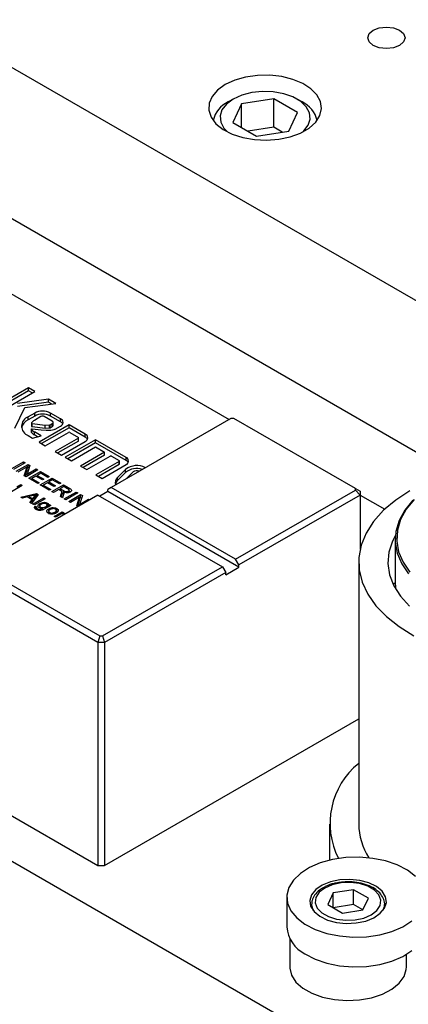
# Model space of a CAD drawing. Header units: inches. Extents: x 1880 to 2363, y -453 to -54.
# Tile 392 of 656: x 2070.3 to 2072.39, y -272.61 to -267.29. Entities that reach past the tile are written whole.
import ezdxf

# ---------------------------------------------------------------- set-up
doc = ezdxf.new("R2010")
doc.units = ezdxf.units.IN
doc.header["$LTSCALE"] = 0.5
doc.header["$MEASUREMENT"] = 0
for name, color, linetype in [('DIE-M-S', 8, 'Continuous'), ('DIE-M-S3', 8, 'Continuous'), ('DSS-M-S', 53, 'Continuous'), ('SVD-M-S', 8, 'Continuous')]:
    doc.layers.add(name, color=color, linetype=linetype)

msp = doc.modelspace()

# ---------------------------------------------------------------- linework, layer by layer
at = {"layer": 'DIE-M-S', "linetype": 'Continuous', "lineweight": 25}
for p, q in [((2067.86449, -266.17201), (2075.01687, -270.30099)), ((2067.86449, -266.98855), (2072.63336, -269.74156)), ((2072.17633, -267.39254), (2072.18398, -267.37033)), ((2072.18398, -267.37033), (2072.20577, -267.35151)), ((2072.20577, -267.35151), (2072.23837, -267.33893)), ((2072.23837, -267.33893), (2072.27683, -267.33452)), ((2072.27683, -267.33452), (2072.31529, -267.33893)), ((2072.31529, -267.33893), (2072.3479, -267.35151)), ((2072.3479, -267.35151), (2072.36968, -267.37033)), ((2072.36968, -267.37033), (2072.37733, -267.39254)), ((2072.18398, -267.41474), (2072.17633, -267.39254)), ((2072.20577, -267.43356), (2072.18398, -267.41474)), ((2072.36968, -267.41474), (2072.3479, -267.43356)), ((2072.37733, -267.39254), (2072.36968, -267.41474)), ((2072.23837, -267.44614), (2072.20577, -267.43356)), ((2072.27683, -267.45055), (2072.23837, -267.44614)), ((2072.31529, -267.44614), (2072.27683, -267.45055)), ((2072.3479, -267.43356), (2072.31529, -267.44614)), ((2071.45877, -267.62201), (2071.40745, -267.64583)), ((2071.51775, -267.60512), (2071.45877, -267.62201)), ((2071.58165, -267.59595), (2071.51775, -267.60512)), ((2071.64747, -267.59492), (2071.58165, -267.59595)), ((2071.71214, -267.60208), (2071.64747, -267.59492)), ((2071.77262, -267.6171), (2071.71214, -267.60208)), ((2071.8261, -267.63928), (2071.77262, -267.6171)), ((2071.36619, -267.67545), (2071.33694, -267.70951)), ((2071.40745, -267.64583), (2071.36619, -267.67545)), ((2071.87007, -267.66757), (2071.8261, -267.63928)), ((2071.90248, -267.70066), (2071.87007, -267.66757)), ((2071.33694, -267.70951), (2071.32105, -267.74639)), ((2071.9218, -267.737), (2071.90248, -267.70066)), ((2071.92715, -267.77488), (2071.9218, -267.737)), ((2071.32105, -267.74639), (2071.31926, -267.78439)), ((2071.31926, -267.78439), (2071.33167, -267.82172)), ((2071.91826, -267.81255), (2071.92715, -267.77488)), ((2071.33167, -267.82172), (2071.35769, -267.85664)), ((2071.86009, -267.88025), (2071.89555, -267.84823)), ((2071.89555, -267.84823), (2071.91826, -267.81255)), ((2071.35769, -267.85664), (2071.3961, -267.88751)), ((2071.3961, -267.88751), (2071.44512, -267.91289)), ((2071.81353, -267.90713), (2071.86009, -267.88025)), ((2071.44512, -267.91289), (2071.50243, -267.9316)), ((2071.50243, -267.9316), (2071.56538, -267.94276)), ((2071.56538, -267.94276), (2071.63101, -267.94584)), ((2071.63101, -267.94584), (2071.69625, -267.94071)), ((2071.69625, -267.94071), (2071.75805, -267.9276)), ((2071.75805, -267.9276), (2071.81353, -267.90713))]:
    msp.add_line(p, q, dxfattribs=at)
at = {"layer": 'DIE-M-S3', "linetype": 'Continuous', "lineweight": 25}
for p, q in [((2067.86449, -266.98855), (2072.63336, -269.74156)), ((2068.84737, -267.96422), (2071.42813, -269.45407)), ((2072.13541, -269.86237), (2072.26763, -269.9387))]:
    msp.add_line(p, q, dxfattribs=at)
at = {"layer": 'DSS-M-S', "linetype": 'Continuous', "lineweight": 25}
for p, q in [((2064.23349, -268.36222), (2073.07233, -273.46477)), ((2070.34683, -269.28346), (2070.1213, -269.41365)), ((2070.38047, -269.30288), (2070.34683, -269.28346)), ((2070.34683, -269.29979), (2070.34683, -269.28346)), ((2070.34683, -269.29979), (2070.13545, -269.42182)), ((2070.15494, -269.43307), (2070.38047, -269.30288)), ((2070.36632, -269.31104), (2070.34683, -269.29979)), ((2070.27253, -269.50095), (2070.32597, -269.39003)), ((2070.45334, -269.34494), (2070.28772, -269.36693)), ((2070.45334, -269.36128), (2070.28772, -269.38326)), ((2070.32597, -269.39003), (2070.49302, -269.36786)), ((2070.49302, -269.36786), (2070.45334, -269.34494)), ((2070.45334, -269.36128), (2070.45334, -269.34494)), ((2070.47002, -269.37091), (2070.45334, -269.36128)), ((2070.37961, -269.41916), (2070.34429, -269.43955)), ((2070.37961, -269.43549), (2070.34429, -269.45588)), ((2070.34429, -269.45588), (2070.34429, -269.43955)), ((2070.41325, -269.43857), (2070.37793, -269.45897)), ((2070.37961, -269.43549), (2070.37961, -269.41916)), ((2070.4746, -269.46339), (2070.43162, -269.43857)), ((2070.51932, -269.45036), (2070.46526, -269.41916)), ((2070.46526, -269.43549), (2070.46526, -269.41916)), ((2070.51932, -269.46669), (2070.46526, -269.43549)), ((2070.36187, -269.47272), (2070.36178, -269.47336)), ((2070.36178, -269.47328), (2070.36178, -269.48961)), ((2070.36178, -269.47336), (2070.36193, -269.474)), ((2070.36221, -269.47211), (2070.36187, -269.47272)), ((2070.36193, -269.474), (2070.36233, -269.4746)), ((2070.36233, -269.4746), (2070.36295, -269.47513)), ((2070.36295, -269.47513), (2070.36376, -269.47558)), ((2070.36376, -269.47558), (2070.36472, -269.4759)), ((2070.36472, -269.4759), (2070.36578, -269.4761)), ((2070.36578, -269.4761), (2070.43572, -269.48405)), ((2070.36578, -269.49243), (2070.36578, -269.4761)), ((2070.36578, -269.49243), (2070.43572, -269.50038)), ((2070.56493, -269.48289), (2070.40309, -269.57632)), ((2070.43572, -269.50038), (2070.43572, -269.48405)), ((2070.43686, -269.4841), (2070.46014, -269.48362)), ((2070.43686, -269.50043), (2070.43686, -269.4841)), ((2070.46014, -269.49995), (2070.46014, -269.48362)), ((2070.46348, -269.48279), (2070.4746, -269.47636)), ((2070.46348, -269.49912), (2070.46348, -269.48279)), ((2070.46348, -269.49912), (2070.4746, -269.49269)), ((2070.4746, -269.49269), (2070.4746, -269.47636)), ((2070.47926, -269.48621), (2070.47926, -269.46988)), ((2070.49106, -269.5057), (2070.51932, -269.48939)), ((2070.51932, -269.46669), (2070.51932, -269.45036)), ((2070.65258, -269.53349), (2070.56493, -269.48289)), ((2070.56493, -269.49922), (2070.56493, -269.48289)), ((2071.43866, -269.44799), (2070.79191, -269.82135)), ((2071.45331, -269.44799), (2071.43866, -269.44799)), ((2072.11041, -269.82733), (2071.45331, -269.44799)), ((2070.34429, -269.541), (2070.36737, -269.55433)), ((2070.36162, -269.50707), (2070.36162, -269.5234)), ((2070.36169, -269.52386), (2070.36162, -269.5234)), ((2070.36164, -269.50681), (2070.36191, -269.5061)), ((2070.36169, -269.50753), (2070.36164, -269.50681)), ((2070.36205, -269.50823), (2070.36169, -269.50753)), ((2070.36205, -269.52456), (2070.36169, -269.52386)), ((2070.36191, -269.5061), (2070.36248, -269.50545)), ((2070.36205, -269.52456), (2070.36205, -269.50823)), ((2070.36248, -269.50545), (2070.36332, -269.50491)), ((2070.36332, -269.50491), (2070.36436, -269.5045)), ((2070.36436, -269.5045), (2070.36555, -269.50426)), ((2070.36555, -269.50426), (2070.3668, -269.5042)), ((2070.3668, -269.5042), (2070.41456, -269.50963)), ((2070.36737, -269.55433), (2070.41404, -269.54243)), ((2070.41404, -269.54243), (2070.37793, -269.52158)), ((2070.37793, -269.53791), (2070.37793, -269.52158)), ((2070.39442, -269.54743), (2070.37793, -269.53791)), ((2070.41456, -269.50963), (2070.44122, -269.51149)), ((2070.56493, -269.49922), (2070.41724, -269.58449)), ((2070.43673, -269.59574), (2070.56142, -269.52376)), ((2070.43686, -269.50043), (2070.46014, -269.49995)), ((2070.44122, -269.51149), (2070.46612, -269.51098)), ((2070.46612, -269.51098), (2070.48414, -269.50804)), ((2070.65258, -269.54982), (2070.56493, -269.49922)), ((2070.56844, -269.52376), (2070.61543, -269.55089)), ((2070.65258, -269.54982), (2070.65258, -269.53349)), ((2070.40309, -269.57632), (2070.43673, -269.59574)), ((2070.61543, -269.55494), (2070.49074, -269.62692)), ((2070.61543, -269.57127), (2070.50489, -269.63509)), ((2070.52438, -269.64634), (2070.65258, -269.57233)), ((2070.7074, -269.56376), (2070.54437, -269.65788)), ((2070.7074, -269.58009), (2070.55851, -269.66604)), ((2070.57801, -269.6773), (2070.7074, -269.6026)), ((2070.61543, -269.57127), (2070.61543, -269.55494)), ((2070.61689, -269.56924), (2070.61689, -269.55291)), ((2070.8724, -269.65901), (2070.7074, -269.56376)), ((2070.7074, -269.58009), (2070.7074, -269.56376)), ((2070.8724, -269.67534), (2070.7074, -269.58009)), ((2070.7074, -269.6026), (2070.75626, -269.63081)), ((2070.49074, -269.62692), (2070.52438, -269.64634)), ((2070.54437, -269.65788), (2070.57801, -269.6773)), ((2070.75626, -269.63081), (2070.62687, -269.7055)), ((2070.75626, -269.64714), (2070.64101, -269.71367)), ((2070.6605, -269.72492), (2070.78639, -269.65225)), ((2070.75626, -269.64714), (2070.75626, -269.63081)), ((2070.79341, -269.65225), (2070.83525, -269.67641)), ((2070.25623, -269.71914), (2070.31987, -269.6824)), ((2070.32884, -269.68758), (2070.2652, -269.72432)), ((2070.2807, -269.73327), (2070.34434, -269.69653)), ((2070.33835, -269.71035), (2070.28968, -269.73845)), ((2070.31987, -269.6824), (2070.32884, -269.68758)), ((2070.31987, -269.69276), (2070.31987, -269.6824)), ((2070.32337, -269.7579), (2070.33835, -269.71035)), ((2070.33835, -269.72668), (2070.33835, -269.71035)), ((2070.35389, -269.70204), (2070.33893, -269.74958)), ((2070.34434, -269.69653), (2070.35389, -269.70204)), ((2070.34434, -269.71286), (2070.34434, -269.69653)), ((2070.62687, -269.7055), (2070.6605, -269.72492)), ((2070.83525, -269.68046), (2070.70937, -269.75313)), ((2070.83525, -269.69679), (2070.72351, -269.7613)), ((2070.743, -269.77255), (2070.8724, -269.69785)), ((2070.83525, -269.69679), (2070.83525, -269.68046)), ((2070.8367, -269.69476), (2070.8367, -269.67843)), ((2070.8724, -269.67534), (2070.8724, -269.65901)), ((2070.33292, -269.76341), (2070.32337, -269.7579)), ((2070.32773, -269.76041), (2070.33835, -269.72668)), ((2070.39656, -269.72667), (2070.33292, -269.76341)), ((2070.33835, -269.71632), (2070.34434, -269.71286)), ((2070.33893, -269.74958), (2070.38759, -269.72149)), ((2070.33893, -269.75994), (2070.33893, -269.74958)), ((2070.34434, -269.71286), (2070.34954, -269.71586)), ((2070.34761, -269.77189), (2070.41125, -269.73515)), ((2070.38595, -269.76011), (2070.36393, -269.77283)), ((2070.42185, -269.78084), (2070.38595, -269.76011)), ((2070.38759, -269.72149), (2070.39656, -269.72667)), ((2070.38759, -269.73185), (2070.38759, -269.72149)), ((2070.39112, -269.7631), (2070.3933, -269.76184)), ((2070.41288, -269.74457), (2070.3933, -269.75587)), ((2070.3933, -269.75587), (2070.4292, -269.7766)), ((2070.3933, -269.76435), (2070.3933, -269.75587)), ((2070.41125, -269.73515), (2070.45857, -269.76247)), ((2070.41125, -269.74551), (2070.41125, -269.73515)), ((2070.45123, -269.76671), (2070.41288, -269.74457)), ((2070.45857, -269.76247), (2070.45123, -269.76671)), ((2070.70937, -269.75313), (2070.743, -269.77255)), ((2070.87013, -269.72351), (2070.82563, -269.76801)), ((2070.87013, -269.73984), (2070.82563, -269.78434)), ((2070.87013, -269.73984), (2070.87013, -269.72351)), ((2070.91133, -269.73725), (2070.87545, -269.77312)), ((2070.31286, -269.81028), (2070.25394, -269.8443)), ((2070.28354, -269.81849), (2070.30531, -269.80592)), ((2070.30531, -269.80592), (2070.31286, -269.81028)), ((2070.30531, -269.81464), (2070.30531, -269.80592)), ((2070.39656, -269.80015), (2070.34761, -269.77189)), ((2070.36175, -269.78005), (2070.36393, -269.7788)), ((2070.36393, -269.77283), (2070.4039, -269.79591)), ((2070.36393, -269.78131), (2070.36393, -269.77283)), ((2070.4039, -269.79591), (2070.39656, -269.80015)), ((2070.40962, -269.80768), (2070.47325, -269.77095)), ((2070.45857, -269.83595), (2070.40962, -269.80768)), ((2070.4292, -269.7766), (2070.42185, -269.78084)), ((2070.42376, -269.81585), (2070.42593, -269.8146)), ((2070.44796, -269.79591), (2070.42593, -269.80863)), ((2070.42593, -269.80863), (2070.46591, -269.83171)), ((2070.42593, -269.8171), (2070.42593, -269.80863)), ((2070.48386, -269.81663), (2070.44796, -269.79591)), ((2070.45313, -269.79889), (2070.45531, -269.79764)), ((2070.47489, -269.78037), (2070.45531, -269.79167)), ((2070.45531, -269.79167), (2070.4912, -269.81239)), ((2070.45531, -269.80015), (2070.45531, -269.79167)), ((2070.47162, -269.84348), (2070.53526, -269.80674)), ((2070.47325, -269.77095), (2070.52058, -269.79826)), ((2070.47325, -269.78131), (2070.47325, -269.77095)), ((2070.51323, -269.8025), (2070.47489, -269.78037)), ((2070.4912, -269.81239), (2070.48386, -269.81663)), ((2070.52058, -269.79826), (2070.51323, -269.8025)), ((2070.53689, -269.81616), (2070.5165, -269.82794)), ((2070.53526, -269.80674), (2070.56441, -269.82357)), ((2070.53526, -269.8171), (2070.53526, -269.80674)), ((2070.55741, -269.828), (2070.53689, -269.81616)), ((2070.82563, -269.78434), (2070.82563, -269.76801)), ((2070.7212, -269.86217), (2070.07445, -270.23553)), ((2070.30552, -269.87408), (2070.38869, -269.85406)), ((2070.37169, -269.86447), (2070.34888, -269.87032)), ((2070.34888, -269.87817), (2070.34888, -269.87032)), ((2070.34888, -269.87032), (2070.36978, -269.88239)), ((2070.39795, -269.8594), (2070.36327, -269.90741)), ((2070.36978, -269.88239), (2070.3792, -269.87013)), ((2070.3792, -269.88535), (2070.3792, -269.87013)), ((2070.38652, -269.87522), (2070.38652, -269.86065)), ((2070.38652, -269.87091), (2070.38869, -269.87039)), ((2070.38869, -269.85406), (2070.39795, -269.8594)), ((2070.38869, -269.87039), (2070.38869, -269.85406)), ((2070.38869, -269.87039), (2070.38962, -269.87092)), ((2070.46591, -269.83171), (2070.45857, -269.83595)), ((2070.4806, -269.84866), (2070.47162, -269.84348)), ((2070.50915, -269.83218), (2070.4806, -269.84866)), ((2070.5191, -269.83792), (2070.50915, -269.83218)), ((2070.51432, -269.83516), (2070.5165, -269.83391)), ((2070.5165, -269.82794), (2070.53493, -269.83858)), ((2070.5165, -269.83642), (2070.5165, -269.82794)), ((2070.51836, -269.87046), (2070.52322, -269.85775)), ((2070.52888, -269.87653), (2070.51836, -269.87046)), ((2070.52322, -269.87326), (2070.52322, -269.85775)), ((2070.52622, -269.86265), (2070.52622, -269.84632)), ((2070.52622, -269.84988), (2070.53493, -269.85491)), ((2070.53526, -269.85994), (2070.52888, -269.87653)), ((2070.53493, -269.85491), (2070.53493, -269.83858)), ((2070.53496, -269.86073), (2070.53496, -269.84613)), ((2070.53934, -269.88257), (2070.60298, -269.84584)), ((2070.61196, -269.85102), (2070.54832, -269.88776)), ((2070.56115, -269.85011), (2070.56115, -269.84172)), ((2070.56382, -269.8967), (2070.62746, -269.85997)), ((2070.56441, -269.8342), (2070.56441, -269.82357)), ((2070.56441, -269.8399), (2070.57225, -269.84512)), ((2070.56508, -269.84869), (2070.56508, -269.83639)), ((2070.60298, -269.84584), (2070.61196, -269.85102)), ((2070.60298, -269.8562), (2070.60298, -269.84584)), ((2070.63701, -269.86548), (2070.62204, -269.91302)), ((2070.62746, -269.85997), (2070.63701, -269.86548)), ((2070.62746, -269.8763), (2070.62746, -269.85997)), ((2070.7212, -269.86217), (2071.39295, -270.24996)), ((2070.77423, -269.84381), (2070.73181, -269.8683)), ((2070.79191, -269.82135), (2070.77423, -269.83156)), ((2070.77423, -269.84381), (2070.77423, -269.83156)), ((2071.48134, -270.25201), (2070.77423, -269.84381)), ((2071.46366, -270.20914), (2070.79191, -269.82135)), ((2071.46366, -270.20914), (2072.11041, -269.83578)), ((2072.13541, -269.86217), (2071.48134, -270.23976)), ((2072.11041, -269.83578), (2072.11041, -269.82733)), ((2072.11041, -269.82733), (2072.13541, -269.84176)), ((2072.11041, -269.83578), (2072.13541, -269.86217)), ((2072.13541, -269.84176), (2072.13541, -269.86217)), ((2072.13541, -269.86217), (2072.13541, -270.15391)), ((2072.4042, -269.83889), (2072.32715, -269.88921)), ((2070.31437, -269.87919), (2070.30552, -269.87408)), ((2070.33948, -269.87275), (2070.31437, -269.87919)), ((2070.36558, -269.88782), (2070.33948, -269.87275)), ((2070.35441, -269.9023), (2070.36558, -269.88782)), ((2070.36327, -269.90741), (2070.35441, -269.9023)), ((2070.36312, -269.90733), (2070.36558, -269.90415)), ((2070.36558, -269.90415), (2070.36558, -269.88782)), ((2070.36558, -269.8963), (2070.36961, -269.89863)), ((2070.36978, -269.89839), (2070.36978, -269.88239)), ((2070.37028, -269.91146), (2070.4292, -269.87744)), ((2070.37783, -269.91582), (2070.37028, -269.91146)), ((2070.43676, -269.88181), (2070.37783, -269.91582)), ((2070.38359, -269.92264), (2070.39039, -269.92743)), ((2070.38359, -269.93897), (2070.38359, -269.92264)), ((2070.40238, -269.92809), (2070.40752, -269.92428)), ((2070.4072, -269.92118), (2070.4072, -269.93236)), ((2070.40752, -269.92082), (2070.40752, -269.90795)), ((2070.4292, -269.87744), (2070.43676, -269.88181)), ((2070.4292, -269.88617), (2070.4292, -269.87744)), ((2070.46745, -269.91784), (2070.43075, -269.93902)), ((2070.44659, -269.92988), (2070.44659, -269.91664)), ((2070.44818, -269.92218), (2070.44818, -269.90585)), ((2070.44818, -269.92218), (2070.45258, -269.92642)), ((2070.45461, -269.91653), (2070.45989, -269.91348)), ((2070.45461, -269.92525), (2070.45461, -269.91653)), ((2070.45989, -269.91348), (2070.46745, -269.91784)), ((2070.45989, -269.9222), (2070.45989, -269.91348)), ((2070.54832, -269.88776), (2070.53934, -269.88257)), ((2070.57279, -269.90189), (2070.56382, -269.8967)), ((2070.62147, -269.87379), (2070.57279, -269.90189)), ((2070.60649, -269.92134), (2070.62147, -269.87379)), ((2070.6126, -269.92486), (2070.60649, -269.92134)), ((2070.61084, -269.92385), (2070.62147, -269.89012)), ((2070.62147, -269.89012), (2070.62147, -269.87379)), ((2070.62147, -269.87976), (2070.62746, -269.8763)), ((2070.62204, -269.91302), (2070.6707, -269.88493)), ((2070.62204, -269.91941), (2070.62204, -269.91302)), ((2070.62746, -269.8763), (2070.63266, -269.8793)), ((2070.6707, -269.88493), (2070.67624, -269.88813)), ((2070.6707, -269.89132), (2070.6707, -269.88493)), ((2072.32715, -269.88921), (2072.26141, -269.94461)), ((2072.4203, -269.89079), (2072.37645, -269.94401)), ((2072.42716, -269.88658), (2072.38378, -269.93925)), ((2070.38851, -269.93038), (2070.38851, -269.94048)), ((2070.38869, -269.9405), (2070.38869, -269.93136)), ((2070.39455, -269.94376), (2070.39455, -269.93681)), ((2070.4119, -269.93419), (2070.4119, -269.92764)), ((2070.42212, -269.94328), (2070.42212, -269.93528)), ((2070.43878, -269.93439), (2070.43878, -269.92567)), ((2070.4497, -269.95695), (2070.45602, -269.95243)), ((2070.45547, -269.94967), (2070.45547, -269.96601)), ((2070.45602, -269.94943), (2070.45602, -269.9361)), ((2070.48017, -269.93612), (2070.48017, -269.92978)), ((2070.48435, -269.97731), (2070.52741, -269.95246)), ((2070.49191, -269.98168), (2070.48435, -269.97731)), ((2070.48875, -269.96246), (2070.48875, -269.95471)), ((2070.51499, -269.96835), (2070.49191, -269.98168)), ((2070.49656, -269.95679), (2070.49656, -269.94564)), ((2070.49656, -269.95035), (2070.49835, -269.95114)), ((2070.49835, -269.95114), (2070.49835, -269.93481)), ((2070.52741, -269.95246), (2070.53497, -269.95682)), ((2070.52741, -269.96415), (2070.52741, -269.95246)), ((2070.53497, -269.95682), (2070.52896, -269.96029)), ((2070.52896, -269.9641), (2070.52896, -269.96029)), ((2072.26141, -269.94461), (2072.20796, -270.00426)), ((2072.37645, -269.94401), (2072.34557, -270.00019)), ((2072.38378, -269.93925), (2072.35322, -269.99484)), ((2072.20796, -270.00426), (2072.16761, -270.06725)), ((2072.34557, -270.00019), (2072.32822, -270.05827)), ((2072.35322, -269.99484), (2072.33605, -270.05231)), ((2072.16761, -270.06725), (2072.14097, -270.13263)), ((2072.32521, -270.08105), (2072.30953, -270.11184)), ((2072.32822, -270.05827), (2072.32473, -270.11717)), ((2072.33605, -270.05231), (2072.3326, -270.11059)), ((2072.14097, -270.13263), (2072.12846, -270.1994)), ((2072.30953, -270.11184), (2072.29031, -270.17154)), ((2072.3243, -270.10243), (2072.3243, -270.3384)), ((2072.32473, -270.11717), (2072.33517, -270.1758)), ((2072.3326, -270.11059), (2072.34293, -270.1686)), ((2072.29031, -270.17154), (2072.28504, -270.23219)), ((2072.33517, -270.1758), (2072.35935, -270.23307)), ((2072.34293, -270.1686), (2072.36685, -270.22526)), ((2071.48134, -270.23976), (2071.46366, -270.20914)), ((2071.48134, -270.25201), (2071.48134, -270.23976)), ((2072.12745, -270.22459), (2072.12745, -271.63907)), ((2072.12846, -270.1994), (2072.13025, -270.26655)), ((2072.28504, -270.23219), (2072.29382, -270.2927)), ((2072.35935, -270.23307), (2072.3968, -270.28789)), ((2072.36685, -270.22526), (2072.40391, -270.27951)), ((2070.7212, -270.65817), (2070.04945, -270.27038)), ((2070.07445, -270.24399), (2070.73155, -270.62333)), ((2070.7462, -270.62333), (2071.39295, -270.24996)), ((2071.41063, -270.28058), (2070.75655, -270.65817)), ((2071.39295, -270.24996), (2071.41063, -270.28058)), ((2071.41063, -270.29283), (2071.48134, -270.25201)), ((2071.41063, -270.29283), (2071.41063, -270.28058)), ((2072.13025, -270.26655), (2072.14632, -270.33306)), ((2072.29382, -270.2927), (2072.31649, -270.35199)), ((2072.14632, -270.33306), (2072.17643, -270.39794)), ((2072.31571, -270.34356), (2072.31331, -270.34554)), ((2072.32403, -270.33779), (2072.31571, -270.34356)), ((2072.17643, -270.39794), (2072.22012, -270.46018)), ((2072.31649, -270.35199), (2072.35265, -270.40901)), ((2072.35265, -270.40901), (2072.40165, -270.46274)), ((2072.22012, -270.46018), (2072.27673, -270.51885)), ((2072.27673, -270.51885), (2072.3454, -270.57306)), ((2072.3454, -270.57306), (2072.42509, -270.62199)), ((2070.73155, -270.62333), (2070.7212, -270.65817)), ((2070.75655, -270.65817), (2070.7212, -270.65817)), ((2070.7212, -270.65817), (2070.7212, -271.86257)), ((2070.73155, -270.62333), (2070.7462, -270.62333)), ((2070.7462, -270.62333), (2070.75655, -270.65817)), ((2070.75655, -270.65817), (2070.75655, -271.86257)), ((2070.75655, -271.86257), (2072.12745, -271.07117)), ((2070.04945, -271.47478), (2070.7212, -271.86257)), ((2071.96997, -271.63907), (2071.96997, -271.83195)), ((2070.7212, -271.86257), (2070.75655, -271.86257))]:
    msp.add_line(p, q, dxfattribs=at)
for centre, radius, start, end in [((2070.36354, -269.49027), 0.05426, 110.78342, 249.21658), ((2070.42243, -269.50181), 0.09309, 62.60967, 117.39033), ((2070.42243, -269.51814), 0.09309, 62.60967, 117.39033), ((2070.42243, -269.4563), 0.01997, 62.60967, 117.39033), ((2070.37242, -269.51556), 0.06598, 115.2353, 164.96028), ((2070.36554, -269.48851), 0.00392, 196.30445, 273.55402), ((2070.40402, -269.50612), 0.05389, 118.95615, 140.86488), ((2070.43668, -269.47557), 0.00853, 263.54513, 271.18589), ((2070.46014, -269.47654), 0.00708, 270.04787, 298.15021), ((2070.46014, -269.49287), 0.00708, 270.04787, 298.15021), ((2070.47214, -269.46988), 0.00694, 290.78342, 69.21658), ((2070.47131, -269.48541), 0.00799, 294.37466, 354.3052), ((2070.51191, -269.46988), 0.02087, 290.78342, 69.21658), ((2070.50571, -269.49279), 0.02943, 30.07525, 62.45757), ((2070.40387, -269.47462), 0.05365, 218.78061, 241.07783), ((2070.40387, -269.49095), 0.05365, 218.78061, 241.07783), ((2070.43668, -269.49191), 0.00853, 263.54513, 271.18589), ((2070.48111, -269.48771), 0.02056, 278.46324, 298.93203), ((2070.56493, -269.53054), 0.00763, 62.60967, 117.39033), ((2070.61466, -269.55291), 0.00217, 290.78342, 69.21658), ((2070.64521, -269.55291), 0.02077, 290.78342, 69.21658), ((2070.63902, -269.57581), 0.02931, 30.17936, 62.44898), ((2070.6144, -269.569), 0.0025, 294.37466, 354.3052), ((2070.7899, -269.65903), 0.00763, 62.60967, 117.39033), ((2070.83448, -269.67843), 0.00217, 290.78342, 69.21658), ((2070.83422, -269.69452), 0.0025, 294.37466, 354.3052), ((2070.93056, -269.80288), 0.09975, 62.31034, 127.28784), ((2070.86503, -269.67843), 0.02077, 290.78342, 69.21658), ((2070.85884, -269.70134), 0.02931, 30.17936, 62.44898), ((2070.92972, -269.81548), 0.09629, 71.50869, 128.2334), ((2070.92995, -269.76177), 0.03079, 64.4396, 127.20799), ((2070.84676, -269.79271), 0.03251, 130.546, 205.36882), ((2070.85186, -269.81223), 0.03828, 133.24363, 163.10018), ((2072.39026, -271.63574), 0.41755, 129.00796, 206.98031), ((2072.47856, -271.63368), 0.35115, 180.87926, 212.35811)]:
    msp.add_arc(centre, radius, start, end, dxfattribs=at)
for points, knots in [([(2070.38652, -269.86065), (2070.38387, -269.86152), (2070.37913, -269.86306), (2070.37397, -269.86404), (2070.37169, -269.86447)], [0, 0, 0, 0, 0.5598913, 1, 1, 1, 1]), ([(2070.3792, -269.87013), (2070.38057, -269.86836), (2070.38302, -269.8652), (2070.38545, -269.86204), (2070.38652, -269.86065)], [0, 0, 0, 0, 0.5599999, 1, 1, 1, 1]), ([(2070.52359, -269.84085), (2070.5228, -269.84027), (2070.5214, -269.83925), (2070.5198, -269.83832), (2070.5191, -269.83792)], [0, 0, 0, 0, 0.5598794, 1, 1, 1, 1]), ([(2070.52322, -269.85775), (2070.52438, -269.8546), (2070.526, -269.85022), (2070.52647, -269.84433), (2070.52455, -269.84201), (2070.52359, -269.84085)], [0, 0, 0, 0, 0.5607799, 0.78056, 1, 1, 1, 1]), ([(2070.52322, -269.87408), (2070.5246, -269.87091), (2070.52626, -269.86714), (2070.52604, -269.86327), (2070.526, -269.86265)], [0, 0, 0, 0, 0.8381068, 1, 1, 1, 1]), ([(2070.53493, -269.83858), (2070.53867, -269.84067), (2070.54335, -269.84329), (2070.55084, -269.84417), (2070.55597, -269.8439), (2070.55908, -269.84259), (2070.56115, -269.84172)], [0, 0, 0, 0, 0.4998554, 0.6255331, 0.7511738, 1, 1, 1, 1]), ([(2070.53496, -269.84613), (2070.53545, -269.84701), (2070.53634, -269.84858), (2070.53664, -269.85023), (2070.53678, -269.85095)], [0, 0, 0, 0, 0.5601176, 1, 1, 1, 1]), ([(2070.57032, -269.84679), (2070.56741, -269.84811), (2070.5616, -269.85073), (2070.54774, -269.85105), (2070.53981, -269.848), (2070.53496, -269.84613)], [0, 0, 0, 0, 0.2799114, 0.5597235, 1, 1, 1, 1]), ([(2070.53678, -269.85095), (2070.53674, -269.85264), (2070.53667, -269.85566), (2070.53569, -269.85863), (2070.53526, -269.85994)], [0, 0, 0, 0, 0.5599024, 1, 1, 1, 1]), ([(2070.56115, -269.84172), (2070.56224, -269.84096), (2070.56442, -269.83945), (2070.5654, -269.83648), (2070.56408, -269.83222), (2070.56016, -269.82974), (2070.55741, -269.828)], [0, 0, 0, 0, 0.186862, 0.3735352, 0.5603757, 1, 1, 1, 1]), ([(2070.56441, -269.82357), (2070.56743, -269.82536), (2070.57344, -269.82892), (2070.57872, -269.83552), (2070.5767, -269.84216), (2070.57245, -269.84525), (2070.57032, -269.84679)], [0, 0, 0, 0, 0.2816695, 0.559896, 0.7797891, 1, 1, 1, 1]), ([(2070.38762, -269.94066), (2070.38561, -269.93939), (2070.38159, -269.93684), (2070.37845, -269.93284), (2070.37763, -269.92942), (2070.37864, -269.92595), (2070.38161, -269.92396), (2070.38359, -269.92264)], [0, 0, 0, 0, 0.2507056, 0.5007655, 0.6260305, 0.7511498, 1, 1, 1, 1]), ([(2070.40473, -269.93135), (2070.402, -269.9294), (2070.39653, -269.92551), (2070.39687, -269.91826), (2070.40087, -269.91233), (2070.4053, -269.90941), (2070.40752, -269.90795)], [0, 0, 0, 0, 0.2793934, 0.5582325, 0.7789858, 1, 1, 1, 1]), ([(2070.41559, -269.91201), (2070.41363, -269.91324), (2070.40972, -269.91568), (2070.40665, -269.92012), (2070.40761, -269.92455), (2070.41047, -269.92661), (2070.4119, -269.92764)], [0, 0, 0, 0, 0.28120851, 0.56036435, 0.78015707, 1, 1, 1, 1]), ([(2070.40752, -269.90795), (2070.41079, -269.90634), (2070.4173, -269.90312), (2070.42907, -269.90105), (2070.44034, -269.9021), (2070.44557, -269.9046), (2070.44818, -269.90585)], [0, 0, 0, 0, 0.2807577, 0.560308, 0.7799794, 1, 1, 1, 1]), ([(2070.442, -269.91013), (2070.43971, -269.90917), (2070.43514, -269.90726), (2070.42448, -269.90759), (2070.41896, -269.91033), (2070.41559, -269.91201)], [0, 0, 0, 0, 0.2794622, 0.5596017, 1, 1, 1, 1]), ([(2070.43878, -269.92567), (2070.4407, -269.92445), (2070.44455, -269.92202), (2070.44707, -269.91754), (2070.4462, -269.91319), (2070.4434, -269.91115), (2070.442, -269.91013)], [0, 0, 0, 0, 0.2810007, 0.5601617, 0.7802439, 1, 1, 1, 1]), ([(2070.44818, -269.90585), (2070.45057, -269.90762), (2070.45484, -269.91079), (2070.45468, -269.91477), (2070.45461, -269.91653)], [0, 0, 0, 0, 0.5587077, 1, 1, 1, 1]), ([(2070.43075, -269.93902), (2070.42744, -269.94095), (2070.42087, -269.94478), (2070.40768, -269.94725), (2070.39587, -269.9449), (2070.39037, -269.94207), (2070.38762, -269.94066)], [0, 0, 0, 0, 0.2819379, 0.5585958, 0.7788129, 1, 1, 1, 1]), ([(2070.39039, -269.92743), (2070.38967, -269.92811), (2070.38837, -269.92933), (2070.38859, -269.93074), (2070.38869, -269.93136)], [0, 0, 0, 0, 0.5601507, 1, 1, 1, 1]), ([(2070.38869, -269.93136), (2070.38944, -269.9325), (2070.39078, -269.93454), (2070.39339, -269.93612), (2070.39455, -269.93681)], [0, 0, 0, 0, 0.5589126, 1, 1, 1, 1]), ([(2070.39455, -269.93681), (2070.39598, -269.93758), (2070.39884, -269.93913), (2070.40382, -269.94055), (2070.40899, -269.94077), (2070.41186, -269.94009), (2070.41329, -269.93975)], [0, 0, 0, 0, 0.2806566, 0.5601959, 0.7801022, 1, 1, 1, 1]), ([(2070.42212, -269.93528), (2070.41845, -269.93514), (2070.41189, -269.93487), (2070.40692, -269.93243), (2070.40473, -269.93135)], [0, 0, 0, 0, 0.55899341, 1, 1, 1, 1]), ([(2070.4119, -269.92764), (2070.41337, -269.92835), (2070.41632, -269.92976), (2070.42203, -269.93053), (2070.43044, -269.92997), (2070.43534, -269.92744), (2070.43878, -269.92567)], [0, 0, 0, 0, 0.1870576, 0.3739641, 0.5609209, 1, 1, 1, 1]), ([(2070.41329, -269.93975), (2070.41504, -269.93899), (2070.41816, -269.93762), (2070.42091, -269.936), (2070.42212, -269.93528)], [0, 0, 0, 0, 0.5594782, 1, 1, 1, 1]), ([(2070.45378, -269.96054), (2070.45092, -269.95851), (2070.4452, -269.95446), (2070.44433, -269.94684), (2070.44892, -269.94063), (2070.45365, -269.93761), (2070.45602, -269.9361)], [0, 0, 0, 0, 0.2797063, 0.5584938, 0.7789139, 1, 1, 1, 1]), ([(2070.49666, -269.95887), (2070.49331, -269.96068), (2070.48663, -269.96427), (2070.47378, -269.96617), (2070.4621, -269.96449), (2070.45655, -269.96185), (2070.45378, -269.96054)], [0, 0, 0, 0, 0.2810379, 0.5594768, 0.7796287, 1, 1, 1, 1]), ([(2070.4636, -269.94045), (2070.46159, -269.94172), (2070.45758, -269.94425), (2070.45488, -269.94894), (2070.45612, -269.95346), (2070.45909, -269.95556), (2070.46058, -269.95661)], [0, 0, 0, 0, 0.2810696, 0.5601516, 0.7800207, 1, 1, 1, 1]), ([(2070.45602, -269.9361), (2070.45991, -269.93406), (2070.46685, -269.93043), (2070.47611, -269.92998), (2070.48017, -269.92978)], [0, 0, 0, 0, 0.560964, 1, 1, 1, 1]), ([(2070.46058, -269.95661), (2070.46211, -269.95736), (2070.46518, -269.95886), (2070.47115, -269.95968), (2070.47996, -269.95918), (2070.48513, -269.95655), (2070.48875, -269.95471)], [0, 0, 0, 0, 0.1871773, 0.3742015, 0.561245, 1, 1, 1, 1]), ([(2070.49155, -269.93873), (2070.48917, -269.93768), (2070.48441, -269.93557), (2070.47304, -269.93571), (2070.46718, -269.93865), (2070.4636, -269.94045)], [0, 0, 0, 0, 0.2799782, 0.5598459, 1, 1, 1, 1]), ([(2070.48017, -269.92978), (2070.48401, -269.9302), (2070.49087, -269.93096), (2070.49606, -269.93363), (2070.49835, -269.93481)], [0, 0, 0, 0, 0.5590014, 1, 1, 1, 1]), ([(2070.48875, -269.95471), (2070.49073, -269.95345), (2070.49467, -269.95094), (2070.49712, -269.94629), (2070.49594, -269.94185), (2070.49301, -269.93977), (2070.49155, -269.93873)], [0, 0, 0, 0, 0.2810186, 0.5600844, 0.7800102, 1, 1, 1, 1]), ([(2070.49835, -269.93481), (2070.50114, -269.9368), (2070.50672, -269.94078), (2070.50765, -269.94821), (2070.50359, -269.9544), (2070.49897, -269.95738), (2070.49666, -269.95887)], [0, 0, 0, 0, 0.2796653, 0.5587533, 0.7790288, 1, 1, 1, 1]), ([(2070.54036, -269.96691), (2070.53898, -269.96623), (2070.53621, -269.96486), (2070.53095, -269.96383), (2070.52282, -269.96408), (2070.51822, -269.96659), (2070.51499, -269.96835)], [0, 0, 0, 0, 0.1873734, 0.3745468, 0.5608945, 1, 1, 1, 1]), ([(2070.52896, -269.96029), (2070.53102, -269.96016), (2070.53515, -269.9599), (2070.54148, -269.96073), (2070.54477, -269.96228), (2070.54644, -269.96306)], [0, 0, 0, 0, 0.330628, 0.6609839, 1, 1, 1, 1]), ([(2072.32435, -270.3384), (2072.32435, -270.33868), (2072.32436, -270.33935), (2072.32506, -270.34832), (2072.32611, -270.35908), (2072.32659, -270.36403)], [0, 0, 0, 0, 0.2783618, 0.6678565, 1, 1, 1, 1])]:
    msp.add_open_spline(points, degree=3, knots=knots, dxfattribs=at)
at = {"layer": 'SVD-M-S', "linetype": 'Continuous', "lineweight": 25}
for p, q in [((2071.55024, -267.68886), (2071.49666, -267.70278)), ((2071.60804, -267.68274), (2071.55024, -267.68886)), ((2071.6667, -267.68479), (2071.60804, -267.68274)), ((2071.7228, -267.69488), (2071.6667, -267.68479)), ((2071.4504, -267.7237), (2071.41416, -267.7504)), ((2071.45037, -267.72372), (2071.42385, -267.73903)), ((2071.49666, -267.70278), (2071.4504, -267.7237)), ((2071.66938, -267.72275), (2071.49539, -267.74967)), ((2071.79676, -267.79629), (2071.66938, -267.72275)), ((2071.66938, -267.87586), (2071.66938, -267.72275)), ((2071.77309, -267.71243), (2071.7228, -267.69488)), ((2071.81464, -267.73642), (2071.77309, -267.71243)), ((2071.82167, -267.73903), (2071.79515, -267.72372)), ((2071.84504, -267.76545), (2071.81464, -267.73642)), ((2071.39005, -267.78134), (2071.37945, -267.8147)), ((2071.41416, -267.7504), (2071.39005, -267.78134)), ((2071.49539, -267.74967), (2071.44876, -267.85011)), ((2071.49539, -267.87703), (2071.49539, -267.74967)), ((2071.75013, -267.89673), (2071.79676, -267.79629)), ((2071.86252, -267.79784), (2071.84504, -267.76545)), ((2071.37945, -267.8147), (2071.383, -267.84856)), ((2071.383, -267.84856), (2071.40048, -267.88095)), ((2071.44876, -267.85011), (2071.57614, -267.92364)), ((2071.85547, -267.86506), (2071.86607, -267.8317)), ((2071.86607, -267.8317), (2071.86252, -267.79784)), ((2071.40048, -267.88095), (2071.41992, -267.90123)), ((2071.66938, -267.87586), (2071.53055, -267.89733)), ((2071.57614, -267.92364), (2071.75013, -267.89673)), ((2071.71497, -267.90217), (2071.66938, -267.87586)), ((2071.8256, -267.90123), (2071.83136, -267.896)), ((2071.83136, -267.896), (2071.85547, -267.86506)), ((2071.9867, -271.83085), (2071.92051, -271.84906)), ((2072.05777, -271.82044), (2071.9867, -271.83085)), ((2072.13099, -271.81823), (2072.05777, -271.82044)), ((2072.20355, -271.82432), (2072.13099, -271.81823)), ((2072.27266, -271.83846), (2072.20355, -271.82432)), ((2072.33566, -271.86011), (2072.27266, -271.83846)), ((2071.86176, -271.87438), (2071.81268, -271.90582)), ((2071.92051, -271.84906), (2071.86176, -271.87438)), ((2072.39013, -271.88844), (2072.33566, -271.86011)), ((2072.43399, -271.92236), (2072.39013, -271.88844)), ((2071.77518, -271.9422), (2071.75069, -271.98209)), ((2071.81268, -271.90582), (2071.77518, -271.9422)), ((2072.02588, -271.94034), (2071.97514, -271.95092)), ((2072.07965, -271.9377), (2072.02588, -271.94034)), ((2072.13276, -271.94318), (2072.07965, -271.9377)), ((2072.18161, -271.95641), (2072.13276, -271.94318)), ((2071.75069, -271.98209), (2071.74015, -272.02398)), ((2071.89608, -271.99254), (2071.87316, -272.02073)), ((2071.93086, -271.96872), (2071.89608, -271.99254)), ((2071.94486, -271.98457), (2071.91464, -272.00788)), ((2071.94486, -271.98457), (2071.91464, -272.00788)), ((2071.97514, -271.95092), (2071.93086, -271.96872)), ((2071.98522, -271.96713), (2071.94486, -271.98457)), ((2071.98522, -271.96713), (2071.94486, -271.98457)), ((2072.03247, -271.95695), (2071.98522, -271.96713)), ((2072.03247, -271.95695), (2071.98522, -271.96713)), ((2072.09955, -271.99352), (2071.98977, -272.0105)), ((2072.09955, -271.99352), (2071.98977, -272.0105)), ((2072.08277, -271.95488), (2072.03247, -271.95695)), ((2072.08277, -271.95488), (2072.03247, -271.95695)), ((2072.13204, -271.96106), (2072.08277, -271.95488)), ((2072.13204, -271.96106), (2072.08277, -271.95488)), ((2072.17991, -272.03991), (2072.09955, -271.99352)), ((2072.09955, -272.07388), (2072.09955, -271.99352)), ((2072.17991, -272.03991), (2072.09955, -271.99352)), ((2072.09955, -272.07388), (2072.09955, -271.99352)), ((2072.1763, -271.97502), (2072.13204, -271.96106)), ((2072.1763, -271.97502), (2072.13204, -271.96106)), ((2072.21196, -271.9956), (2072.1763, -271.97502)), ((2072.21196, -271.9956), (2072.1763, -271.97502)), ((2072.22286, -271.97649), (2072.18161, -271.95641)), ((2072.23613, -272.02115), (2072.21196, -271.9956)), ((2072.23613, -272.02115), (2072.21196, -271.9956)), ((2072.2537, -272.00205), (2072.22286, -271.97649)), ((2071.73975, -272.03392), (2071.73975, -272.19466)), ((2071.74015, -272.02398), (2071.74397, -272.06625)), ((2071.87316, -272.02073), (2071.86366, -272.0514)), ((2071.86366, -272.0514), (2071.86823, -272.08243)), ((2071.89701, -272.03515), (2071.89342, -272.06419)), ((2071.89701, -272.03515), (2071.89342, -272.06419)), ((2071.91464, -272.00788), (2071.89701, -272.03515)), ((2071.91464, -272.00788), (2071.89701, -272.03515)), ((2071.98977, -272.0105), (2071.96035, -272.07387)), ((2071.98977, -272.0105), (2071.96035, -272.07387)), ((2071.98977, -272.09085), (2071.98977, -272.0105)), ((2071.98977, -272.09085), (2071.98977, -272.0105)), ((2072.15049, -272.10328), (2072.17991, -272.03991)), ((2072.15049, -272.10328), (2072.17991, -272.03991)), ((2072.24684, -272.04959), (2072.23613, -272.02115)), ((2072.24684, -272.04959), (2072.23613, -272.02115)), ((2072.24325, -272.07863), (2072.24684, -272.04959)), ((2072.24325, -272.07863), (2072.24684, -272.04959)), ((2072.27203, -272.03135), (2072.2537, -272.00205)), ((2072.2766, -272.06238), (2072.27203, -272.03135)), ((2071.74397, -272.06625), (2071.762, -272.10727)), ((2071.86823, -272.08243), (2071.88656, -272.11173)), ((2071.87328, -272.07296), (2071.87328, -272.09327)), ((2071.87328, -272.07296), (2071.87328, -272.09327)), ((2071.87331, -272.071), (2071.87339, -272.07684)), ((2071.87331, -272.071), (2071.87339, -272.07684)), ((2071.87339, -272.07684), (2071.88184, -272.1061)), ((2071.87339, -272.07684), (2071.88184, -272.1061)), ((2071.89342, -272.06419), (2071.90414, -272.09263)), ((2071.89342, -272.06419), (2071.90414, -272.09263)), ((2071.90414, -272.09263), (2071.9283, -272.11818)), ((2071.90414, -272.09263), (2071.9283, -272.11818)), ((2071.96035, -272.07387), (2072.04072, -272.12026)), ((2071.96035, -272.07387), (2072.04072, -272.12026)), ((2072.09955, -272.07388), (2071.98978, -272.09086)), ((2072.09955, -272.07388), (2071.98978, -272.09086)), ((2072.04072, -272.12026), (2072.15049, -272.10328)), ((2072.04072, -272.12026), (2072.15049, -272.10328)), ((2072.15048, -272.10329), (2072.09955, -272.07388)), ((2072.15048, -272.10329), (2072.09955, -272.07388)), ((2072.22562, -272.10591), (2072.24325, -272.07863)), ((2072.22562, -272.10591), (2072.24325, -272.07863)), ((2072.24418, -272.12125), (2072.26711, -272.09305)), ((2072.25842, -272.1061), (2072.26595, -272.08459)), ((2072.25842, -272.1061), (2072.26595, -272.08459)), ((2072.26595, -272.08459), (2072.26682, -272.07757)), ((2072.26595, -272.08459), (2072.26682, -272.07757)), ((2072.26682, -272.07757), (2072.26698, -272.07296)), ((2072.26682, -272.07757), (2072.26698, -272.07296)), ((2072.26698, -272.09327), (2072.26698, -272.07296)), ((2072.26698, -272.09327), (2072.26698, -272.07296)), ((2072.26711, -272.09305), (2072.2766, -272.06238)), ((2071.762, -272.10727), (2071.79355, -272.14548)), ((2071.79355, -272.14548), (2071.8374, -272.1794)), ((2071.88656, -272.11173), (2071.9174, -272.13729)), ((2071.9174, -272.13729), (2071.95865, -272.15737)), ((2071.9283, -272.11818), (2071.96396, -272.13877)), ((2071.9283, -272.11818), (2071.96396, -272.13877)), ((2071.95865, -272.15737), (2072.0075, -272.1706)), ((2071.96396, -272.13877), (2072.00822, -272.15272)), ((2071.96396, -272.13877), (2072.00822, -272.15272)), ((2072.00822, -272.15272), (2072.05749, -272.15891)), ((2072.00822, -272.15272), (2072.05749, -272.15891)), ((2072.05749, -272.15891), (2072.10779, -272.15683)), ((2072.05749, -272.15891), (2072.10779, -272.15683)), ((2072.10779, -272.15683), (2072.15504, -272.14666)), ((2072.10779, -272.15683), (2072.15504, -272.14666)), ((2072.15504, -272.14666), (2072.19541, -272.12921)), ((2072.15504, -272.14666), (2072.19541, -272.12921)), ((2072.16513, -272.16286), (2072.2094, -272.14506)), ((2072.19541, -272.12921), (2072.22562, -272.10591)), ((2072.19541, -272.12921), (2072.22562, -272.10591)), ((2072.2094, -272.14506), (2072.24418, -272.12125)), ((2071.8374, -272.1794), (2071.89188, -272.20773)), ((2071.89188, -272.20773), (2071.95488, -272.22938)), ((2072.0075, -272.1706), (2072.06061, -272.17609)), ((2072.06061, -272.17609), (2072.11438, -272.17345)), ((2072.11438, -272.17345), (2072.16513, -272.16286)), ((2072.30702, -272.21878), (2072.36578, -272.19346)), ((2072.36578, -272.19346), (2072.41485, -272.16201)), ((2071.75517, -272.25601), (2071.75517, -272.41051)), ((2071.95488, -272.22938), (2072.02399, -272.24352)), ((2072.02399, -272.24352), (2072.09655, -272.24961)), ((2072.09655, -272.24961), (2072.16977, -272.2474)), ((2072.16977, -272.2474), (2072.24083, -272.23699)), ((2072.24083, -272.23699), (2072.30702, -272.21878)), ((2071.8374, -272.34014), (2071.89188, -272.36847)), ((2071.89188, -272.36847), (2071.95488, -272.39012)), ((2072.30702, -272.37952), (2072.36578, -272.3542)), ((2072.36578, -272.3542), (2072.41485, -272.32275)), ((2072.38509, -272.41051), (2072.38509, -272.34327)), ((2071.75517, -272.41051), (2071.75536, -272.41691)), ((2071.75536, -272.41691), (2071.76511, -272.45582)), ((2071.95488, -272.39012), (2072.02399, -272.40426)), ((2072.02399, -272.40426), (2072.09655, -272.41034)), ((2072.09655, -272.41034), (2072.16977, -272.40814)), ((2072.16977, -272.40814), (2072.24083, -272.39773)), ((2072.24083, -272.39773), (2072.30702, -272.37952)), ((2072.37196, -272.46247), (2072.38425, -272.4238)), ((2072.38425, -272.4238), (2072.38509, -272.41051)), ((2071.76511, -272.45582), (2071.78911, -272.49261)), ((2072.34555, -272.49871), (2072.37196, -272.46247)), ((2071.78911, -272.49261), (2071.82625, -272.52557)), ((2071.82625, -272.52557), (2071.8748, -272.55314)), ((2072.30627, -272.53083), (2072.34555, -272.49871)), ((2071.8748, -272.55314), (2071.93248, -272.57405)), ((2071.93248, -272.57405), (2071.9966, -272.58731)), ((2072.13199, -272.58879), (2072.19693, -272.57695)), ((2072.19693, -272.57695), (2072.25594, -272.55732)), ((2072.25594, -272.55732), (2072.30627, -272.53083)), ((2071.9966, -272.58731), (2072.06415, -272.5923)), ((2072.06415, -272.5923), (2072.13199, -272.58879))]:
    msp.add_line(p, q, dxfattribs=at)
for centre, radius, start, end in [((2071.48327, -267.87019), 0.144, 114.35368, 167.52336), ((2071.76227, -267.87019), 0.14398, 12.47585, 65.63526), ((2071.91879, -272.18), 0.17964, 184.68129, 243.05862)]:
    msp.add_arc(centre, radius, start, end, dxfattribs=at)
for points, knots in [([(2071.93501, -271.9836), (2071.92878, -271.9875), (2071.91066, -271.99884), (2071.88947, -272.02116), (2071.87501, -272.04745), (2071.87494, -272.06422), (2071.87492, -272.0708)], [0, 0, 0, 0, 0.176727, 0.5132924, 0.8093523, 1, 1, 1, 1]), ([(2071.93501, -271.9836), (2071.92878, -271.9875), (2071.91066, -271.99884), (2071.88947, -272.02116), (2071.87501, -272.04745), (2071.87494, -272.06422), (2071.87492, -272.0708)], [0, 0, 0, 0, 0.176727, 0.5132924, 0.8093523, 1, 1, 1, 1]), ([(2072.01273, -271.95709), (2072.00676, -271.95796), (2071.98464, -271.96117), (2071.95853, -271.97107), (2071.94051, -271.98067), (2071.93501, -271.9836)], [0, 0, 0, 0, 0.2043943, 0.7576381, 1, 1, 1, 1]), ([(2072.01273, -271.95709), (2072.00676, -271.95796), (2071.98464, -271.96117), (2071.95853, -271.97107), (2071.94051, -271.98067), (2071.93501, -271.9836)], [0, 0, 0, 0, 0.2043943, 0.7576381, 1, 1, 1, 1]), ([(2072.26658, -272.07852), (2072.26668, -272.07816), (2072.26938, -272.06751), (2072.26351, -272.04569), (2072.2481, -272.01696), (2072.22111, -271.99203), (2072.18499, -271.97184), (2072.141, -271.95756), (2072.09252, -271.95069), (2072.04834, -271.95026), (2072.02265, -271.95519), (2072.01273, -271.95709)], [0, 0, 0, 0, 0.0044009, 0.1295137, 0.2526128, 0.3795604, 0.512071, 0.646756, 0.7812039, 0.9154424, 1, 1, 1, 1]), ([(2072.26658, -272.07852), (2072.26668, -272.07816), (2072.26938, -272.06751), (2072.26351, -272.04569), (2072.2481, -272.01696), (2072.22111, -271.99203), (2072.18499, -271.97184), (2072.141, -271.95756), (2072.09252, -271.95069), (2072.04834, -271.95026), (2072.02265, -271.95519), (2072.01273, -271.95709)], [0, 0, 0, 0, 0.0044009, 0.1295137, 0.2526128, 0.3795604, 0.512071, 0.646756, 0.7812039, 0.9154424, 1, 1, 1, 1])]:
    msp.add_open_spline(points, degree=3, knots=knots, dxfattribs=at)

doc.saveas('drawing.dxf')
